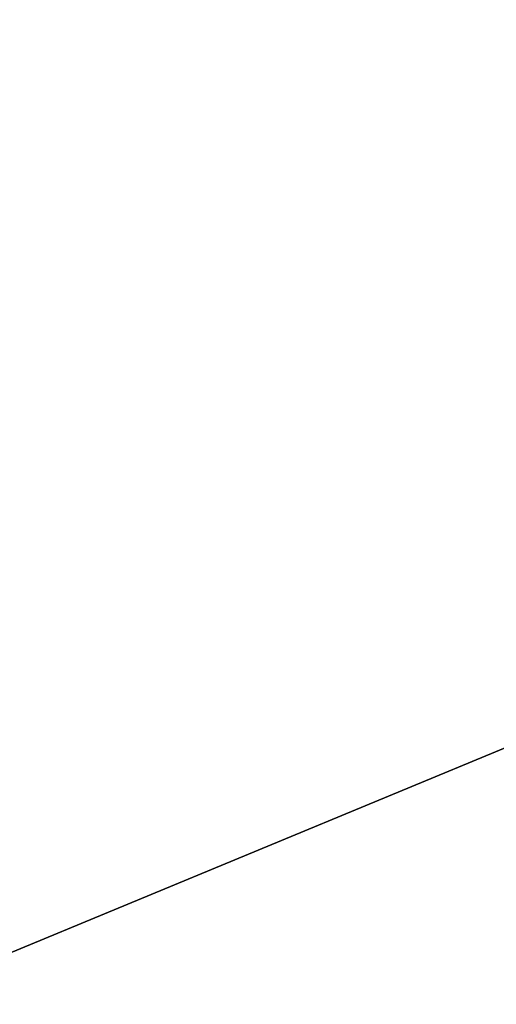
# Model space of a CAD drawing. Extents: x -3378 to 3007, y -425 to 173.
# Tile 294 of 396: x 1527.998 to 1528.683, y -274.749 to -273.334. Entities that reach past the tile are written whole.
import ezdxf

# ---------------------------------------------------------------- set-up
doc = ezdxf.new("R2010")
doc.units = 0
doc.layers.add('PREDEFINITO', color=7, linetype='CONTINUOUS')

msp = doc.modelspace()

# ---------------------------------------------------------------- linework, layer by layer
at = {"layer": 'PREDEFINITO'}
for p, q in [((1527.9459, -274.6908, 2348.5415), (1560.2122, -261.3256, 2348.5415)), ((1527.9459, -274.6908, 2795.6246), (1560.2122, -261.3256, 2795.6246)), ((1560.2122, -261.3256, 2125), (1527.9459, -274.6908, 2125))]:
    msp.add_line(p, q, dxfattribs=at)
for centre in [(1513.4441, -279.0743, 3155), (1513.4441, -279.0743, 3175), (1513.4441, -279.0743, 3165), (1513.4441, -279.0743, 1255), (1513.4441, -279.0743, 1235), (1513.4441, -279.0743, 1245)]:
    msp.add_circle(centre, 15, dxfattribs=at)
at = {"layer": 'PREDEFINITO', "extrusion": (0, 0, -1)}
for centre in [(-1513.4441, -279.0743, -3155), (-1513.4441, -279.0743, -1255), (-1513.4441, -279.0743, -2205)]:
    msp.add_circle(centre, 15, dxfattribs=at)

doc.saveas('drawing.dxf')
